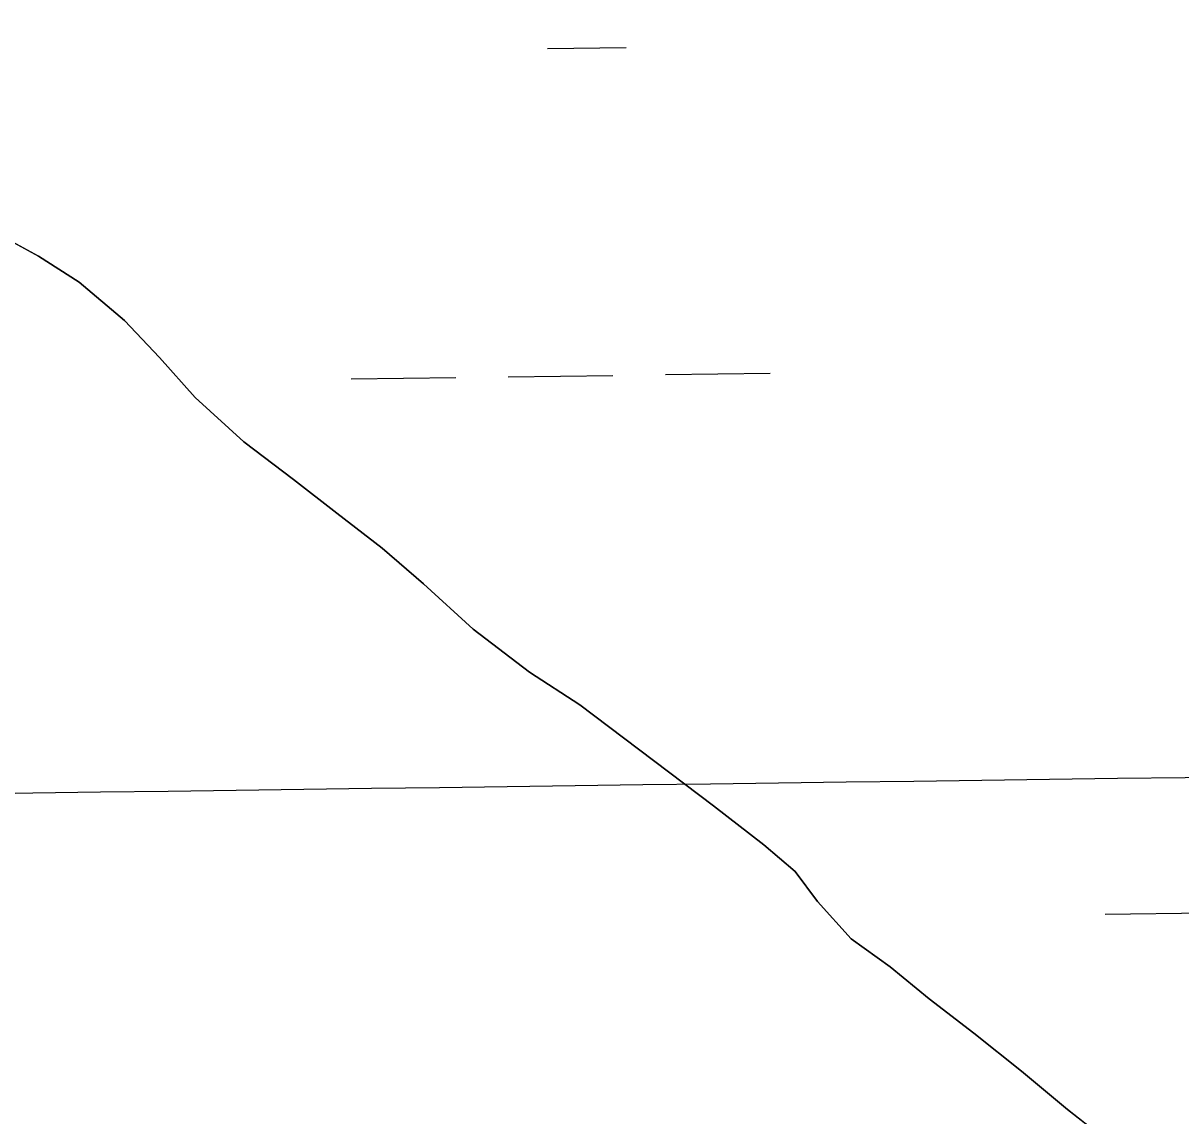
# Model space of a CAD drawing. Extents: x 3767014 to 3805179, y 361544 to 387384.
# Drawn here: x 3772348.3 to 3772701.9, y 379004.3 to 379337.8 of the extents above; entities that cross this region are included whole.
import ezdxf

# ---------------------------------------------------------------- set-up
doc = ezdxf.new("R2010")
doc.units = 0
for name, color, linetype in [('V-GRID-MAJR', 7, 'Continuous'), ('V-TOPO-SHOR', 7, 'Continuous'), ('V-WETL-SWMP', 7, 'Continuous')]:
    doc.layers.add(name, color=color, linetype=linetype)

msp = doc.modelspace()

# ---------------------------------------------------------------- linework, layer by layer
at = {"layer": 'V-GRID-MAJR'}
msp.add_spline([(3771088.411, 379085.847), (3773738.277, 379121.596), (3779038.002, 379193.674), (3784337.716, 379266.522), (3789637.419, 379340.141), (3794937.112, 379414.531), (3800236.794, 379489.691), (3802886.631, 379527.561)], degree=3, dxfattribs=at)
at = {"layer": 'V-TOPO-SHOR'}
msp.add_lwpolyline([(3772338.02, 379274.841), (3772353.003, 379266.69), (3772365.461, 379258.731), (3772379.283, 379247.078), (3772389.994, 379235.812), (3772400.9, 379223.573), (3772415.696, 379209.977), (3772430.878, 379198.52), (3772444.116, 379188.229), (3772457.938, 379177.551), (3772470.593, 379166.674), (3772485.779, 379152.885), (3772502.908, 379139.679), (3772518.285, 379129.779), (3772559.165, 379098.907), (3772574.541, 379087.062), (3772584.083, 379078.905), (3772590.901, 379069.773), (3772601.221, 379058.31), (3772613.095, 379049.768), (3772624.969, 379040.058), (3772638.597, 379029.572), (3772653.197, 379017.921), (3772667.213, 379006.27), (3772684.345, 378992.87)], dxfattribs=at)
at = {"layer": 'V-WETL-SWMP'}
for p, q in [((3772508.471, 379330.045), (3772532.469, 379330.378)), ((3772353.004, 379266.69), (3772338.019, 379274.84)), ((3772365.46, 379258.731), (3772353.004, 379266.69)), ((3772379.283, 379247.079), (3772365.46, 379258.731)), ((3772389.993, 379235.812), (3772379.283, 379247.079)), ((3772400.899, 379223.573), (3772389.993, 379235.812)), ((3772448.458, 379229.201), (3772480.455, 379229.645)), ((3772496.453, 379229.867), (3772528.45, 379230.312)), ((3772544.449, 379230.534), (3772576.446, 379230.979)), ((3772415.696, 379209.977), (3772400.899, 379223.573)), ((3772430.879, 379198.521), (3772415.696, 379209.977)), ((3772444.116, 379188.229), (3772430.879, 379198.521)), ((3772457.938, 379177.55), (3772444.116, 379188.229)), ((3772470.592, 379166.674), (3772457.938, 379177.55)), ((3772485.779, 379152.884), (3772470.592, 379166.674)), ((3772502.909, 379139.68), (3772485.779, 379152.884)), ((3772518.285, 379129.78), (3772502.909, 379139.68)), ((3772559.164, 379098.907), (3772518.285, 379129.78)), ((3772574.542, 379087.062), (3772559.164, 379098.907)), ((3772584.082, 379078.905), (3772574.542, 379087.062)), ((3772590.9, 379069.773), (3772584.082, 379078.905)), ((3772601.221, 379058.311), (3772590.9, 379069.773)), ((3772678.749, 379065.883), (3772710.746, 379066.327)), ((3772613.095, 379049.768), (3772601.221, 379058.311)), ((3772624.97, 379040.058), (3772613.095, 379049.768)), ((3772638.597, 379029.573), (3772624.97, 379040.058)), ((3772653.197, 379017.922), (3772638.597, 379029.573)), ((3772667.214, 379006.27), (3772653.197, 379017.922)), ((3772684.344, 378992.871), (3772667.214, 379006.27))]:
    msp.add_line(p, q, dxfattribs=at)

doc.saveas('drawing.dxf')
